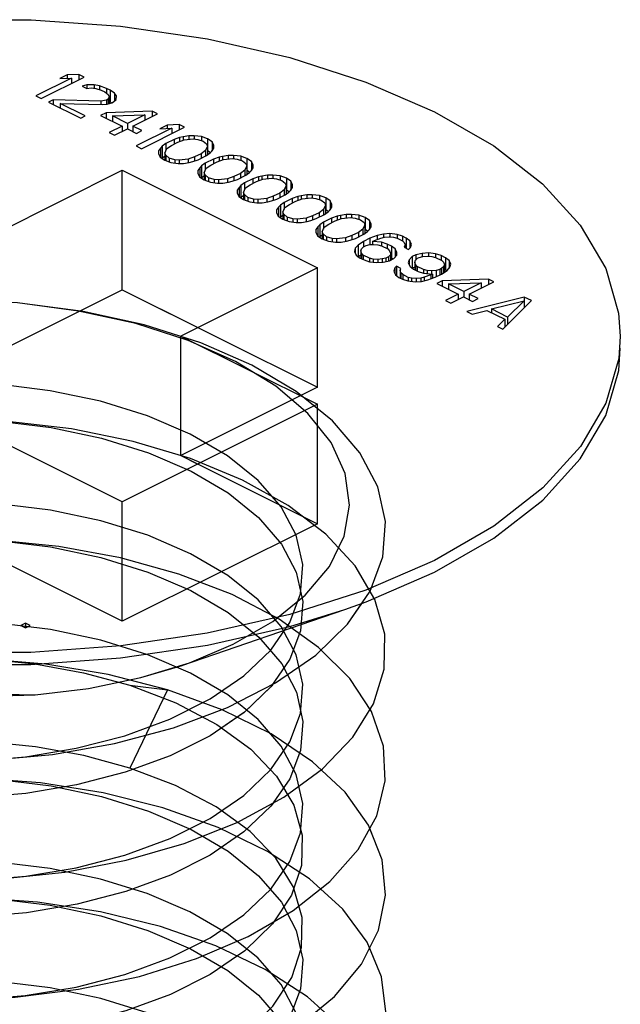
# Paper-space layout '005_EXP_CORICANT_PE_DRAWING_3_1' of a CAD drawing. Header units: millimetres. Extents: x 6 to 413, y 7 to 290.
# Tile 354 of 362: x 256.42 to 256.812, y 265.819 to 266.462. Entities that reach past the tile are written whole.
import ezdxf

# ---------------------------------------------------------------- set-up
doc = ezdxf.new("R2010")
doc.units = ezdxf.units.MM
doc.header["$LTSCALE"] = 23.1
doc.layers.get('0').update_dxf_attribs({"linetype": 'CONTINUOUS'})
doc.layers.add('124100000694A_M3X4P5_C_NI_BL130', color=7, linetype='CONTINUOUS')

# ---------------------------------------------------------------- blocks, each defined once
blk = doc.blocks.new('124100000694A_M3X4P5_C_NI_BL130', base_point=(256.39792, 265.95599))
at = {"layer": '124100000694A_M3X4P5_C_NI_BL130', "color": 7, "linetype": 'Continuous'}
for p, q in [((256.45393, 266.42344), (256.43069, 266.41182)), ((256.43419, 266.41007), (256.4622, 266.42407)), ((256.45102, 266.42549), (256.44626, 266.4231)), ((256.44626, 266.4231), (256.45393, 266.42344)), ((256.4587, 266.42582), (256.45102, 266.42549)), ((256.45102, 266.42549), (256.45102, 266.42331)), ((256.45393, 266.42344), (256.45393, 266.41994)), ((256.4587, 266.42582), (256.4587, 266.42232)), ((256.4622, 266.42407), (256.4587, 266.42582)), ((256.46386, 266.41907), (256.46089, 266.41817)), ((256.46089, 266.41817), (256.46381, 266.41671)), ((256.46381, 266.41671), (256.46676, 266.41702)), ((256.46858, 266.41909), (256.46386, 266.41907)), ((256.46386, 266.41907), (256.46386, 266.41671)), ((256.46676, 266.41702), (256.4697, 266.41674)), ((256.46858, 266.41909), (256.46858, 266.41674)), ((256.4721, 266.41852), (256.46858, 266.41909)), ((256.4697, 266.41674), (256.47322, 266.41558)), ((256.4721, 266.41852), (256.4721, 266.41595)), ((256.47678, 266.41678), (256.4721, 266.41852)), ((256.47678, 266.41678), (256.47678, 266.41349)), ((256.47911, 266.41561), (256.47678, 266.41678)), ((256.43069, 266.41182), (256.43419, 266.41007)), ((256.47322, 266.41558), (256.47555, 266.41442)), ((256.47555, 266.41442), (256.47787, 266.41266)), ((256.47781, 266.40971), (256.47662, 266.40912)), ((256.47843, 266.41119), (256.47781, 266.40971)), ((256.47781, 266.40971), (256.47781, 266.40666)), ((256.47787, 266.41266), (256.47843, 266.41119)), ((256.47843, 266.41119), (256.47843, 266.40685)), ((256.47911, 266.41561), (256.47911, 266.40782)), ((256.48202, 266.41356), (256.47911, 266.41561)), ((256.48131, 266.40796), (256.48311, 266.40944)), ((256.48202, 266.41356), (256.48202, 266.40854)), ((256.48316, 266.4118), (256.48202, 266.41356)), ((256.48311, 266.40944), (256.48316, 266.4118)), ((256.44184, 266.40923), (256.43886, 266.40774)), ((256.43886, 266.40774), (256.45986, 266.39724)), ((256.44184, 266.40923), (256.44184, 266.40625)), ((256.47307, 266.40851), (256.44184, 266.40923)), ((256.44651, 266.40689), (256.44651, 266.40391)), ((256.44651, 266.40689), (256.4742, 266.40615)), ((256.46284, 266.39873), (256.44651, 266.40689)), ((256.47662, 266.40912), (256.47307, 266.40851)), ((256.47307, 266.40851), (256.47307, 266.40615)), ((256.4742, 266.40615), (256.47715, 266.40647)), ((256.47662, 266.40912), (256.47662, 266.40647)), ((256.47715, 266.40647), (256.48012, 266.40737)), ((256.47911, 266.40782), (256.47843, 266.40816)), ((256.47987, 266.40729), (256.47911, 266.40782)), ((256.48012, 266.40737), (256.48131, 266.40796)), ((256.45986, 266.39724), (256.46284, 266.39873)), ((256.47644, 266.40086), (256.47287, 266.39907)), ((256.47287, 266.39907), (256.48687, 266.39207)), ((256.50653, 266.4019), (256.47644, 266.40086)), ((256.47644, 266.40086), (256.47644, 266.39729)), ((256.48053, 266.39882), (256.50177, 266.39952)), ((256.48053, 266.39882), (256.48053, 266.39524)), ((256.49045, 266.39386), (256.48053, 266.39882)), ((256.50177, 266.39952), (256.49045, 266.39386)), ((256.49395, 266.39211), (256.51003, 266.40015)), ((256.50177, 266.39952), (256.50177, 266.39602)), ((256.50653, 266.4019), (256.50653, 266.3984)), ((256.51003, 266.40015), (256.50653, 266.4019)), ((256.48687, 266.39207), (256.47853, 266.3879)), ((256.48203, 266.38615), (256.49037, 266.39032)), ((256.48687, 266.39207), (256.48687, 266.38857)), ((256.49037, 266.39032), (256.4962, 266.38741)), ((256.49045, 266.39386), (256.49045, 266.39032)), ((256.49395, 266.39211), (256.49395, 266.38854)), ((256.49978, 266.38919), (256.49395, 266.39211)), ((256.51927, 266.39077), (256.49603, 266.37915)), ((256.49953, 266.3774), (256.52753, 266.3914)), ((256.51636, 266.39282), (256.5116, 266.39044)), ((256.5116, 266.39044), (256.51927, 266.39077)), ((256.52403, 266.39315), (256.51636, 266.39282)), ((256.51636, 266.39282), (256.51636, 266.39064)), ((256.51927, 266.39077), (256.51927, 266.38727)), ((256.52403, 266.39315), (256.52403, 266.38965)), ((256.52753, 266.3914), (256.52403, 266.39315)), ((256.47853, 266.3879), (256.48203, 266.38615)), ((256.4962, 266.38741), (256.49978, 266.38919)), ((256.52444, 266.38461), (256.52088, 266.38341)), ((256.52681, 266.38521), (256.52444, 266.38461)), ((256.52444, 266.38461), (256.52444, 266.3821)), ((256.53036, 266.38582), (256.52681, 266.38521)), ((256.52681, 266.38521), (256.52681, 266.38295)), ((256.52736, 266.38315), (256.53327, 266.38377)), ((256.5339, 266.38584), (256.53036, 266.38582)), ((256.53036, 266.38582), (256.53036, 266.38346)), ((256.53327, 266.38377), (256.53621, 266.38349)), ((256.5339, 266.38584), (256.5339, 266.38377)), ((256.5386, 266.38527), (256.5339, 266.38584)), ((256.5386, 266.38527), (256.5386, 266.3827)), ((256.5427, 266.38382), (256.5386, 266.38527)), ((256.5427, 266.38382), (256.5427, 266.37603)), ((256.5456, 266.38177), (256.5427, 266.38382)), ((256.49603, 266.37915), (256.49953, 266.3774)), ((256.51192, 266.37776), (256.5107, 266.37599)), ((256.51312, 266.37895), (256.51192, 266.37776)), ((256.51192, 266.37776), (256.51192, 266.37187)), ((256.51552, 266.38073), (256.51312, 266.37895)), ((256.51312, 266.37895), (256.51312, 266.37115)), ((256.5148, 266.37454), (256.51604, 266.37749)), ((256.52088, 266.38341), (256.51552, 266.38073)), ((256.51552, 266.38073), (256.51552, 266.37625)), ((256.51604, 266.37749), (256.51903, 266.37957)), ((256.51903, 266.37957), (256.5232, 266.38165)), ((256.52088, 266.38341), (256.52088, 266.38049)), ((256.5232, 266.38165), (256.52736, 266.38315)), ((256.53621, 266.38349), (256.53972, 266.38233)), ((256.53972, 266.38233), (256.54204, 266.38057)), ((256.5426, 266.3791), (256.54136, 266.37615)), ((256.54204, 266.38057), (256.5426, 266.3791)), ((256.5426, 266.3791), (256.5426, 266.37344)), ((256.54548, 266.37588), (256.5467, 266.37765)), ((256.5456, 266.38177), (256.5456, 266.37606)), ((256.54673, 266.37942), (256.5456, 266.38177)), ((256.5467, 266.37765), (256.54673, 266.37942)), ((256.5107, 266.37599), (256.51066, 266.37422)), ((256.51066, 266.37422), (256.51179, 266.37187)), ((256.5107, 266.37599), (256.5107, 266.37422)), ((256.51179, 266.37187), (256.5147, 266.36982)), ((256.51312, 266.37115), (256.51299, 266.37102)), ((256.5148, 266.3724), (256.51312, 266.37115)), ((256.5148, 266.37454), (256.5148, 266.36982)), ((256.51536, 266.37306), (256.5148, 266.37454)), ((256.51536, 266.37306), (256.51536, 266.36959)), ((256.51768, 266.37131), (256.51536, 266.37306)), ((256.51768, 266.37131), (256.51768, 266.36876)), ((256.52119, 266.37015), (256.51768, 266.37131)), ((256.5342, 266.37198), (256.53004, 266.37049)), ((256.53837, 266.37407), (256.5342, 266.37198)), ((256.5342, 266.37198), (256.5342, 266.36945)), ((256.53652, 266.37023), (256.54188, 266.37291)), ((256.54136, 266.37615), (256.53837, 266.37407)), ((256.53837, 266.37407), (256.53837, 266.37115)), ((256.54136, 266.37615), (256.54136, 266.37265)), ((256.54188, 266.37291), (256.54428, 266.37469)), ((256.54438, 266.37484), (256.5427, 266.37603)), ((256.54428, 266.37469), (256.54548, 266.37588)), ((256.55011, 266.37177), (256.54655, 266.37058)), ((256.55248, 266.37238), (256.55011, 266.37177)), ((256.55011, 266.37177), (256.55011, 266.36927)), ((256.55603, 266.37298), (256.55248, 266.37238)), ((256.55248, 266.37238), (256.55248, 266.37012)), ((256.55303, 266.37032), (256.55893, 266.37094)), ((256.55957, 266.373), (256.55603, 266.37298)), ((256.55603, 266.37298), (256.55603, 266.37063)), ((256.55893, 266.37094), (256.56188, 266.37066)), ((256.55957, 266.373), (256.55957, 266.37094)), ((256.56427, 266.37244), (256.55957, 266.373)), ((256.56427, 266.37244), (256.56427, 266.36987)), ((256.56837, 266.37099), (256.56427, 266.37244)), ((256.56837, 266.37099), (256.56837, 266.36319)), ((256.57127, 266.36894), (256.56837, 266.37099)), ((256.5147, 266.36982), (256.51879, 266.36837)), ((256.51879, 266.36837), (256.5235, 266.3678)), ((256.52119, 266.37015), (256.52119, 266.36808)), ((256.52413, 266.36987), (256.52119, 266.37015)), ((256.5235, 266.3678), (256.52704, 266.36782)), ((256.53004, 266.37049), (256.52413, 266.36987)), ((256.52413, 266.36987), (256.52413, 266.3678)), ((256.52704, 266.36782), (256.53059, 266.36843)), ((256.53004, 266.37049), (256.53004, 266.36843)), ((256.53059, 266.36843), (256.53296, 266.36903)), ((256.53296, 266.36903), (256.53652, 266.37023)), ((256.53759, 266.36493), (256.53637, 266.36315)), ((256.53879, 266.36611), (256.53759, 266.36493)), ((256.53759, 266.36493), (256.53759, 266.35903)), ((256.54119, 266.36789), (256.53879, 266.36611)), ((256.53879, 266.36611), (256.53879, 266.35832)), ((256.54047, 266.3617), (256.54171, 266.36466)), ((256.54655, 266.37058), (256.54119, 266.36789)), ((256.54119, 266.36789), (256.54119, 266.36341)), ((256.54171, 266.36466), (256.5447, 266.36673)), ((256.5447, 266.36673), (256.54887, 266.36882)), ((256.54655, 266.37058), (256.54655, 266.36766)), ((256.54887, 266.36882), (256.55303, 266.37032)), ((256.56188, 266.37066), (256.56539, 266.3695)), ((256.56539, 266.3695), (256.56771, 266.36774)), ((256.56827, 266.36627), (256.56703, 266.36331)), ((256.56771, 266.36774), (256.56827, 266.36627)), ((256.56827, 266.36627), (256.56827, 266.36061)), ((256.57115, 266.36304), (256.57236, 266.36482)), ((256.57127, 266.36894), (256.57127, 266.36322)), ((256.5724, 266.36659), (256.57127, 266.36894)), ((256.57236, 266.36482), (256.5724, 266.36659)), ((256.39792, 266.31875), (256.48702, 266.3633)), ((256.48702, 266.28535), (256.48702, 266.3633)), ((256.48702, 266.3633), (256.61429, 266.29966)), ((256.53637, 266.36315), (256.53633, 266.36138)), ((256.53633, 266.36138), (256.53746, 266.35903)), ((256.53637, 266.36315), (256.53637, 266.36138)), ((256.53746, 266.35903), (256.54037, 266.35698)), ((256.53879, 266.35832), (256.53866, 266.35819)), ((256.54047, 266.35957), (256.53879, 266.35832)), ((256.54047, 266.3617), (256.54047, 266.35698)), ((256.54102, 266.36023), (256.54047, 266.3617)), ((256.54102, 266.36023), (256.54102, 266.35675)), ((256.54335, 266.35847), (256.54102, 266.36023)), ((256.54335, 266.35847), (256.54335, 266.35593)), ((256.54686, 266.35731), (256.54335, 266.35847)), ((256.55987, 266.35915), (256.55571, 266.35766)), ((256.56404, 266.36124), (256.55987, 266.35915)), ((256.55987, 266.35915), (256.55987, 266.35661)), ((256.56219, 266.35739), (256.56755, 266.36008)), ((256.56703, 266.36331), (256.56404, 266.36124)), ((256.56404, 266.36124), (256.56404, 266.35832)), ((256.56703, 266.36331), (256.56703, 266.35981)), ((256.56755, 266.36008), (256.56994, 266.36186)), ((256.57005, 266.36201), (256.56837, 266.36319)), ((256.56994, 266.36186), (256.57115, 266.36304)), ((256.57578, 266.35894), (256.57222, 266.35774)), ((256.57815, 266.35954), (256.57578, 266.35894)), ((256.57578, 266.35894), (256.57578, 266.35643)), ((256.5817, 266.36015), (256.57815, 266.35954)), ((256.57815, 266.35954), (256.57815, 266.35728)), ((256.57869, 266.35748), (256.5846, 266.3581)), ((256.58524, 266.36017), (256.5817, 266.36015)), ((256.5817, 266.36015), (256.5817, 266.3578)), ((256.5846, 266.3581), (256.58754, 266.35782)), ((256.58524, 266.36017), (256.58524, 266.3581)), ((256.58994, 266.3596), (256.58524, 266.36017)), ((256.58994, 266.3596), (256.58994, 266.35703)), ((256.59404, 266.35815), (256.58994, 266.3596)), ((256.59404, 266.35815), (256.59404, 266.35036)), ((256.59694, 266.3561), (256.59404, 266.35815)), ((256.54037, 266.35698), (256.54446, 266.35553)), ((256.54446, 266.35553), (256.54917, 266.35497)), ((256.54686, 266.35731), (256.54686, 266.35525)), ((256.5498, 266.35703), (256.54686, 266.35731)), ((256.54917, 266.35497), (256.5527, 266.35499)), ((256.55571, 266.35766), (256.5498, 266.35703)), ((256.5498, 266.35703), (256.5498, 266.35497)), ((256.5527, 266.35499), (256.55625, 266.35559)), ((256.55571, 266.35766), (256.55571, 266.35559)), ((256.55625, 266.35559), (256.55862, 266.3562)), ((256.55862, 266.3562), (256.56219, 266.35739)), ((256.56325, 266.35209), (256.56204, 266.35032)), ((256.56446, 266.35328), (256.56325, 266.35209)), ((256.56325, 266.35209), (256.56325, 266.3462)), ((256.56685, 266.35506), (256.56446, 266.35328)), ((256.56446, 266.35328), (256.56446, 266.34549)), ((256.56613, 266.34887), (256.56737, 266.35182)), ((256.57222, 266.35774), (256.56685, 266.35506)), ((256.56685, 266.35506), (256.56685, 266.35058)), ((256.56737, 266.35182), (256.57037, 266.3539)), ((256.57037, 266.3539), (256.57454, 266.35599)), ((256.57222, 266.35774), (256.57222, 266.35483)), ((256.57454, 266.35599), (256.57869, 266.35748)), ((256.58754, 266.35782), (256.59106, 266.35666)), ((256.59106, 266.35666), (256.59338, 266.35491)), ((256.59394, 266.35343), (256.5927, 266.35048)), ((256.59338, 266.35491), (256.59394, 266.35343)), ((256.59394, 266.35343), (256.59394, 266.34778)), ((256.59682, 266.35021), (256.59803, 266.35198)), ((256.59694, 266.3561), (256.59694, 266.35039)), ((256.59807, 266.35375), (256.59694, 266.3561)), ((256.59803, 266.35198), (256.59807, 266.35375)), ((256.56204, 266.35032), (256.562, 266.34855)), ((256.562, 266.34855), (256.56313, 266.3462)), ((256.56204, 266.35032), (256.56204, 266.34855)), ((256.56313, 266.3462), (256.56603, 266.34415)), ((256.56446, 266.34549), (256.56433, 266.34536)), ((256.56613, 266.34673), (256.56446, 266.34549)), ((256.56613, 266.34887), (256.56613, 266.34415)), ((256.56669, 266.3474), (256.56613, 266.34887)), ((256.56669, 266.3474), (256.56669, 266.34392)), ((256.56901, 266.34564), (256.56669, 266.3474)), ((256.56901, 266.34564), (256.56901, 266.34309)), ((256.57253, 266.34448), (256.56901, 266.34564)), ((256.58553, 266.34632), (256.58138, 266.34482)), ((256.5897, 266.3484), (256.58553, 266.34632)), ((256.58553, 266.34632), (256.58553, 266.34378)), ((256.58785, 266.34456), (256.59322, 266.34724)), ((256.5927, 266.35048), (256.5897, 266.3484)), ((256.5897, 266.3484), (256.5897, 266.34549)), ((256.5927, 266.35048), (256.5927, 266.34698)), ((256.59322, 266.34724), (256.59561, 266.34902)), ((256.59572, 266.34917), (256.59404, 266.35036)), ((256.59561, 266.34902), (256.59682, 266.35021)), ((256.60145, 266.34611), (256.59788, 266.34491)), ((256.60382, 266.34671), (256.60145, 266.34611)), ((256.60145, 266.34611), (256.60145, 266.3436)), ((256.60737, 266.34732), (256.60382, 266.34671)), ((256.60382, 266.34671), (256.60382, 266.34445)), ((256.60436, 266.34465), (256.61027, 266.34527)), ((256.6109, 266.34733), (256.60737, 266.34732)), ((256.60737, 266.34732), (256.60737, 266.34496)), ((256.61027, 266.34527), (256.61321, 266.34499)), ((256.6109, 266.34733), (256.6109, 266.34527)), ((256.61561, 266.34677), (256.6109, 266.34733)), ((256.61561, 266.34677), (256.61561, 266.3442)), ((256.6197, 266.34532), (256.61561, 266.34677)), ((256.6197, 266.34532), (256.6197, 266.33752)), ((256.62261, 266.34327), (256.6197, 266.34532)), ((256.56603, 266.34415), (256.57013, 266.3427)), ((256.57013, 266.3427), (256.57483, 266.34213)), ((256.57253, 266.34448), (256.57253, 266.34241)), ((256.57547, 266.3442), (256.57253, 266.34448)), ((256.57483, 266.34213), (256.57837, 266.34215)), ((256.58138, 266.34482), (256.57547, 266.3442)), ((256.57547, 266.3442), (256.57547, 266.34213)), ((256.57837, 266.34215), (256.58192, 266.34276)), ((256.58138, 266.34482), (256.58138, 266.34276)), ((256.58192, 266.34276), (256.58429, 266.34336)), ((256.58429, 266.34336), (256.58785, 266.34456)), ((256.58892, 266.33926), (256.58771, 266.33749)), ((256.59013, 266.34045), (256.58892, 266.33926)), ((256.58892, 266.33926), (256.58892, 266.33336)), ((256.59252, 266.34223), (256.59013, 266.34045)), ((256.59013, 266.34045), (256.59013, 266.33265)), ((256.5918, 266.33603), (256.59304, 266.33899)), ((256.59788, 266.34491), (256.59252, 266.34223)), ((256.59252, 266.34223), (256.59252, 266.33775)), ((256.59304, 266.33899), (256.59603, 266.34107)), ((256.59603, 266.34107), (256.6002, 266.34315)), ((256.59788, 266.34491), (256.59788, 266.34199)), ((256.6002, 266.34315), (256.60436, 266.34465)), ((256.61321, 266.34499), (256.61672, 266.34383)), ((256.61672, 266.34383), (256.61905, 266.34207)), ((256.6196, 266.3406), (256.61836, 266.33765)), ((256.61905, 266.34207), (256.6196, 266.3406)), ((256.6196, 266.3406), (256.6196, 266.33494)), ((256.62248, 266.33737), (256.6237, 266.33915)), ((256.62261, 266.34327), (256.62261, 266.33755)), ((256.62374, 266.34092), (256.62261, 266.34327)), ((256.6237, 266.33915), (256.62374, 266.34092)), ((256.58771, 266.33749), (256.58767, 266.33572)), ((256.58767, 266.33572), (256.5888, 266.33336)), ((256.58771, 266.33749), (256.58771, 266.33572)), ((256.5888, 266.33336), (256.5917, 266.33132)), ((256.59013, 266.33265), (256.58999, 266.33252)), ((256.5918, 266.3339), (256.59013, 266.33265)), ((256.5918, 266.33603), (256.5918, 266.33132)), ((256.59236, 266.33456), (256.5918, 266.33603)), ((256.59236, 266.33456), (256.59236, 266.33108)), ((256.59468, 266.33281), (256.59236, 266.33456)), ((256.59468, 266.33281), (256.59468, 266.33026)), ((256.59819, 266.33165), (256.59468, 266.33281)), ((256.6112, 266.33348), (256.60704, 266.33199)), ((256.61537, 266.33557), (256.6112, 266.33348)), ((256.6112, 266.33348), (256.6112, 266.33095)), ((256.61352, 266.33173), (256.61888, 266.33441)), ((256.61836, 266.33765), (256.61537, 266.33557)), ((256.61537, 266.33557), (256.61537, 266.33265)), ((256.61836, 266.33765), (256.61836, 266.33415)), ((256.61888, 266.33441), (256.62128, 266.33619)), ((256.62139, 266.33634), (256.6197, 266.33752)), ((256.62128, 266.33619), (256.62248, 266.33737)), ((256.62711, 266.33327), (256.62355, 266.33207)), ((256.62948, 266.33387), (256.62711, 266.33327)), ((256.62711, 266.33327), (256.62711, 266.33076)), ((256.63303, 266.33448), (256.62948, 266.33387)), ((256.62948, 266.33387), (256.62948, 266.33162)), ((256.63003, 266.33181), (256.63594, 266.33243)), ((256.63657, 266.3345), (256.63303, 266.33448)), ((256.63303, 266.33448), (256.63303, 266.33213)), ((256.63594, 266.33243), (256.63888, 266.33215)), ((256.63657, 266.3345), (256.63657, 266.33243)), ((256.64128, 266.33394), (256.63657, 266.3345)), ((256.64128, 266.33394), (256.64128, 266.33136)), ((256.64537, 266.33248), (256.64128, 266.33394)), ((256.64537, 266.33248), (256.64537, 266.32469)), ((256.64828, 266.33044), (256.64537, 266.33248)), ((256.5917, 266.33132), (256.5958, 266.32986)), ((256.5958, 266.32986), (256.6005, 266.3293)), ((256.59819, 266.33165), (256.59819, 266.32958)), ((256.60114, 266.33137), (256.59819, 266.33165)), ((256.6005, 266.3293), (256.60404, 266.32932)), ((256.60704, 266.33199), (256.60114, 266.33137)), ((256.60114, 266.33137), (256.60114, 266.3293)), ((256.60404, 266.32932), (256.60759, 266.32993)), ((256.60704, 266.33199), (256.60704, 266.32993)), ((256.60759, 266.32993), (256.60996, 266.33053)), ((256.60996, 266.33053), (256.61352, 266.33173)), ((256.61459, 266.32643), (256.61337, 266.32465)), ((256.61579, 266.32761), (256.61459, 266.32643)), ((256.61459, 266.32643), (256.61459, 266.32053)), ((256.61819, 266.32939), (256.61579, 266.32761)), ((256.61579, 266.32761), (256.61579, 266.31982)), ((256.61747, 266.3232), (256.61871, 266.32615)), ((256.62355, 266.33207), (256.61819, 266.32939)), ((256.61819, 266.32939), (256.61819, 266.32491)), ((256.61871, 266.32615), (256.6217, 266.32823)), ((256.6217, 266.32823), (256.62587, 266.33032)), ((256.62355, 266.33207), (256.62355, 266.32916)), ((256.62587, 266.33032), (256.63003, 266.33181)), ((256.63888, 266.33215), (256.64239, 266.33099)), ((256.64239, 266.33099), (256.64471, 266.32924)), ((256.64527, 266.32777), (256.64403, 266.32481)), ((256.64471, 266.32924), (256.64527, 266.32777)), ((256.64527, 266.32777), (256.64527, 266.32211)), ((256.64815, 266.32454), (256.64937, 266.32631)), ((256.64828, 266.33044), (256.64828, 266.32472)), ((256.64941, 266.32808), (256.64828, 266.33044)), ((256.64937, 266.32631), (256.64941, 266.32808)), ((256.61337, 266.32465), (256.61334, 266.32288)), ((256.61334, 266.32288), (256.61447, 266.32053)), ((256.61337, 266.32465), (256.61337, 266.32288)), ((256.61447, 266.32053), (256.61737, 266.31848)), ((256.61579, 266.31982), (256.61566, 266.31969)), ((256.61747, 266.32106), (256.61579, 266.31982)), ((256.61747, 266.3232), (256.61747, 266.31848)), ((256.61803, 266.32173), (256.61747, 266.3232)), ((256.61803, 266.32173), (256.61803, 266.31825)), ((256.62035, 266.31997), (256.61803, 266.32173)), ((256.62035, 266.31997), (256.62035, 266.31743)), ((256.62386, 266.31881), (256.62035, 266.31997)), ((256.63687, 266.32065), (256.63271, 266.31915)), ((256.64104, 266.32273), (256.63687, 266.32065)), ((256.63687, 266.32065), (256.63687, 266.31811)), ((256.63919, 266.31889), (256.64455, 266.32157)), ((256.64403, 266.32481), (256.64104, 266.32273)), ((256.64104, 266.32273), (256.64104, 266.31982)), ((256.64403, 266.32481), (256.64403, 266.32131)), ((256.64455, 266.32157), (256.64695, 266.32335)), ((256.64705, 266.3235), (256.64537, 266.32469)), ((256.64695, 266.32335), (256.64815, 266.32454)), ((256.65338, 266.32074), (256.64862, 266.31894)), ((256.65752, 266.32164), (256.65338, 266.32074)), ((256.65338, 266.32074), (256.65338, 266.31814)), ((256.6557, 266.31898), (256.65807, 266.31958)), ((256.66166, 266.32196), (256.65752, 266.32164)), ((256.65752, 266.32164), (256.65752, 266.31958)), ((256.65807, 266.31958), (256.66102, 266.31989)), ((256.66102, 266.31989), (256.66396, 266.31961)), ((256.66166, 266.32196), (256.66166, 266.31989)), ((256.66636, 266.32139), (256.66166, 266.32196)), ((256.66396, 266.31961), (256.66631, 266.31904)), ((256.66636, 266.32139), (256.66636, 266.31904)), ((256.66987, 266.32023), (256.66636, 266.32139)), ((256.66987, 266.32023), (256.66987, 266.31729)), ((256.67221, 266.31907), (256.66987, 266.32023)), ((256.61737, 266.31848), (256.62147, 266.31703)), ((256.62147, 266.31703), (256.62617, 266.31647)), ((256.62386, 266.31881), (256.62386, 266.31674)), ((256.6268, 266.31853), (256.62386, 266.31881)), ((256.62617, 266.31647), (256.62971, 266.31648)), ((256.63271, 266.31915), (256.6268, 266.31853)), ((256.6268, 266.31853), (256.6268, 266.31647)), ((256.62971, 266.31648), (256.63326, 266.31709)), ((256.63271, 266.31915), (256.63271, 266.31709)), ((256.63326, 266.31709), (256.63563, 266.31769)), ((256.63563, 266.31769), (256.63919, 266.31889)), ((256.64087, 266.31448), (256.63905, 266.31241)), ((256.64445, 266.31686), (256.64087, 266.31448)), ((256.64087, 266.31448), (256.64087, 266.30699)), ((256.64317, 266.31213), (256.64438, 266.31332)), ((256.64438, 266.31332), (256.64617, 266.31421)), ((256.64862, 266.31894), (256.64445, 266.31686)), ((256.64445, 266.31686), (256.64445, 266.31332)), ((256.64617, 266.31421), (256.64854, 266.31482)), ((256.64854, 266.31482), (256.6509, 266.31483)), ((256.64862, 266.31894), (256.64862, 266.31482)), ((256.65035, 266.31689), (256.65154, 266.31748)), ((256.65035, 266.31689), (256.65035, 266.31483)), ((256.65623, 266.31633), (256.65035, 266.31689)), ((256.6509, 266.31483), (256.65384, 266.31455)), ((256.65154, 266.31748), (256.6557, 266.31898)), ((256.65384, 266.31455), (256.65618, 266.31397)), ((256.65618, 266.31397), (256.66027, 266.31193)), ((256.65623, 266.31633), (256.65623, 266.31397)), ((256.65974, 266.31517), (256.65623, 266.31633)), ((256.65974, 266.31517), (256.65974, 266.31219)), ((256.66266, 266.31371), (256.65974, 266.31517)), ((256.66266, 266.31371), (256.66266, 266.30592)), ((256.66498, 266.31195), (256.66266, 266.31371)), ((256.66631, 266.31904), (256.66981, 266.31729)), ((256.66981, 266.31729), (256.67097, 266.31611)), ((256.67152, 266.31464), (256.6709, 266.31316)), ((256.6709, 266.31316), (256.67382, 266.31171)), ((256.67097, 266.31611), (256.67152, 266.31464)), ((256.67152, 266.31464), (256.67152, 266.31285)), ((256.67221, 266.31907), (256.67221, 266.31251)), ((256.67453, 266.31731), (256.67221, 266.31907)), ((256.67453, 266.31731), (256.67453, 266.3124)), ((256.67566, 266.31496), (256.67453, 266.31731)), ((256.67502, 266.31289), (256.67566, 266.31496)), ((256.63905, 266.31241), (256.63842, 266.31034)), ((256.63842, 266.31034), (256.63955, 266.30799)), ((256.63905, 266.31241), (256.63905, 266.30902)), ((256.63955, 266.30799), (256.64187, 266.30623)), ((256.64255, 266.3078), (256.64108, 266.30683)), ((256.64255, 266.31066), (256.64317, 266.31213)), ((256.64255, 266.31066), (256.64255, 266.30589)), ((256.64311, 266.30919), (256.64255, 266.31066)), ((256.64311, 266.30919), (256.64311, 266.30561)), ((256.64427, 266.30801), (256.64311, 266.30919)), ((256.64427, 266.30801), (256.64427, 266.30503)), ((256.64835, 266.30597), (256.64427, 266.30801)), ((256.66075, 266.30692), (256.65896, 266.30603)), ((256.66027, 266.31193), (256.66142, 266.31076)), ((256.66195, 266.30811), (256.66075, 266.30692)), ((256.66075, 266.30692), (256.66075, 266.30427)), ((256.66142, 266.31076), (256.66198, 266.30929)), ((256.66198, 266.30929), (256.66195, 266.30811)), ((256.66195, 266.30811), (256.66195, 266.30461)), ((256.66426, 266.30576), (256.66607, 266.30783)), ((256.66498, 266.31195), (256.66498, 266.30658)), ((256.66611, 266.3096), (256.66498, 266.31195)), ((256.66607, 266.30783), (256.66611, 266.3096)), ((256.67382, 266.31171), (256.67502, 266.31289)), ((256.67608, 266.307), (256.67427, 266.30493)), ((256.67846, 266.30819), (256.67608, 266.307)), ((256.67608, 266.307), (256.67608, 266.29951)), ((256.68261, 266.3091), (256.67846, 266.30819)), ((256.67846, 266.30819), (256.67846, 266.30466)), ((256.68078, 266.30644), (256.68315, 266.30704)), ((256.68674, 266.30942), (256.68261, 266.3091)), ((256.68261, 266.3091), (256.68261, 266.30704)), ((256.68315, 266.30704), (256.68611, 266.30735)), ((256.68611, 266.30735), (256.68905, 266.30707)), ((256.68674, 266.30942), (256.68674, 266.30735)), ((256.69144, 266.30885), (256.68674, 266.30942)), ((256.68905, 266.30707), (256.6914, 266.30649)), ((256.69144, 266.30885), (256.69144, 266.30649)), ((256.69496, 266.30769), (256.69144, 266.30885)), ((256.69496, 266.30769), (256.69496, 266.30471)), ((256.69787, 266.30623), (256.69496, 266.30769)), ((256.64187, 266.30623), (256.64479, 266.30477)), ((256.64479, 266.30477), (256.6483, 266.30361)), ((256.6483, 266.30361), (256.65301, 266.30305)), ((256.64835, 266.30597), (256.64835, 266.30361)), ((256.6507, 266.30539), (256.64835, 266.30597)), ((256.6507, 266.30539), (256.6507, 266.30333)), ((256.65364, 266.30512), (256.6507, 266.30539)), ((256.65301, 266.30305), (256.65714, 266.30337)), ((256.65659, 266.30543), (256.65364, 266.30512)), ((256.65364, 266.30512), (256.65364, 266.30305)), ((256.65896, 266.30603), (256.65659, 266.30543)), ((256.65659, 266.30543), (256.65659, 266.30337)), ((256.65714, 266.30337), (256.66128, 266.30427)), ((256.65896, 266.30603), (256.65896, 266.30376)), ((256.66128, 266.30427), (256.66426, 266.30576)), ((256.66266, 266.30592), (256.66198, 266.30626)), ((256.66342, 266.30534), (256.66266, 266.30592)), ((256.66593, 266.30076), (256.66472, 266.29957)), ((256.66593, 266.30076), (256.66593, 266.29462)), ((256.66884, 266.2993), (256.66593, 266.30076)), ((256.67427, 266.30493), (256.67363, 266.30286)), ((256.67363, 266.30286), (256.67476, 266.30051)), ((256.67427, 266.30493), (256.67427, 266.30154)), ((256.67476, 266.30051), (256.67708, 266.29875)), ((256.67777, 266.30318), (256.67839, 266.30466)), ((256.67777, 266.30318), (256.67777, 266.29841)), ((256.67833, 266.30171), (256.67777, 266.30318)), ((256.67833, 266.30171), (256.67833, 266.29813)), ((256.67948, 266.30054), (256.67833, 266.30171)), ((256.67839, 266.30466), (256.67959, 266.30584)), ((256.67948, 266.30054), (256.67948, 266.29756)), ((256.68356, 266.29849), (256.67948, 266.30054)), ((256.67959, 266.30584), (256.68078, 266.30644)), ((256.6914, 266.30649), (256.69548, 266.30445)), ((256.69657, 266.30033), (256.69537, 266.29914)), ((256.69548, 266.30445), (256.69663, 266.30328)), ((256.69719, 266.30181), (256.69657, 266.30033)), ((256.69657, 266.30033), (256.69657, 266.29645)), ((256.69663, 266.30328), (256.69719, 266.30181)), ((256.69719, 266.30181), (256.69719, 266.29687)), ((256.69787, 266.30623), (256.69787, 266.29844)), ((256.7002, 266.30448), (256.69787, 266.30623)), ((256.7002, 266.30448), (256.7002, 266.29949)), ((256.70132, 266.30212), (256.7002, 266.30448)), ((256.70069, 266.30006), (256.70132, 266.30212)), ((256.61429, 266.29966), (256.5252, 266.25511)), ((256.66472, 266.29957), (256.66409, 266.29751)), ((256.66409, 266.29751), (256.66522, 266.29515)), ((256.66472, 266.29957), (256.66472, 266.29619)), ((256.66522, 266.29515), (256.66754, 266.2934)), ((256.66822, 266.29782), (256.66884, 266.2993)), ((256.66822, 266.29782), (256.66822, 266.29306)), ((256.66878, 266.29635), (256.66822, 266.29782)), ((256.66878, 266.29635), (256.66878, 266.29278)), ((256.66994, 266.29518), (256.66878, 266.29635)), ((256.66994, 266.29518), (256.66994, 266.29223)), ((256.67344, 266.29343), (256.66994, 266.29518)), ((256.67777, 266.30005), (256.67632, 266.29933)), ((256.67708, 266.29875), (256.68, 266.2973)), ((256.68, 266.2973), (256.68351, 266.29614)), ((256.68351, 266.29614), (256.6894, 266.29558)), ((256.68356, 266.29849), (256.68356, 266.29614)), ((256.68591, 266.29792), (256.68356, 266.29849)), ((256.68821, 266.29498), (256.68405, 266.29349)), ((256.68591, 266.29792), (256.68591, 266.29591)), ((256.68885, 266.29764), (256.68591, 266.29792)), ((256.6894, 266.29558), (256.68821, 266.29498)), ((256.68821, 266.29498), (256.68821, 266.29242)), ((256.6918, 266.29795), (256.68885, 266.29764)), ((256.68885, 266.29764), (256.68885, 266.29558)), ((256.6894, 266.29558), (256.6894, 266.29287)), ((256.69112, 266.29352), (256.69529, 266.29561)), ((256.69418, 266.29855), (256.6918, 266.29795)), ((256.6918, 266.29795), (256.6918, 266.29386)), ((256.69537, 266.29914), (256.69418, 266.29855)), ((256.69418, 266.29855), (256.69418, 266.29505)), ((256.69529, 266.29561), (256.69888, 266.29798)), ((256.69537, 266.29914), (256.69537, 266.29561)), ((256.69787, 266.29844), (256.69719, 266.29878)), ((256.69873, 266.29779), (256.69787, 266.29844)), ((256.69888, 266.29798), (256.70069, 266.30006)), ((256.66754, 266.2934), (256.66987, 266.29223)), ((256.66987, 266.29223), (256.67339, 266.29107)), ((256.67339, 266.29107), (256.67809, 266.29051)), ((256.67344, 266.29343), (256.67344, 266.29107)), ((256.67578, 266.29285), (256.67344, 266.29343)), ((256.67578, 266.29285), (256.67578, 266.29078)), ((256.67872, 266.29257), (256.67578, 266.29285)), ((256.67809, 266.29051), (256.68222, 266.29082)), ((256.68168, 266.29288), (256.67872, 266.29257)), ((256.67872, 266.29257), (256.67872, 266.29051)), ((256.68405, 266.29349), (256.68168, 266.29288)), ((256.68168, 266.29288), (256.68168, 266.29082)), ((256.68222, 266.29082), (256.68637, 266.29173)), ((256.68405, 266.29349), (256.68405, 266.29122)), ((256.68637, 266.29173), (256.69112, 266.29352)), ((256.69579, 266.29119), (256.69221, 266.2894)), ((256.69221, 266.2894), (256.70622, 266.2824)), ((256.72588, 266.29223), (256.69579, 266.29119)), ((256.69579, 266.29119), (256.69579, 266.28761)), ((256.69987, 266.28915), (256.72111, 266.28985)), ((256.69987, 266.28915), (256.69987, 266.28557)), ((256.70979, 266.28419), (256.69987, 266.28915)), ((256.72111, 266.28985), (256.70979, 266.28419)), ((256.71329, 266.28244), (256.72938, 266.29048)), ((256.72111, 266.28985), (256.72111, 266.28635)), ((256.72588, 266.29223), (256.72588, 266.28873)), ((256.72938, 266.29048), (256.72588, 266.29223)), ((256.39792, 266.24081), (256.48702, 266.28535)), ((256.48702, 266.28535), (256.53635, 266.26068)), ((256.70622, 266.2824), (256.69787, 266.27823)), ((256.70622, 266.2824), (256.70622, 266.2789)), ((256.70979, 266.28419), (256.70979, 266.28065)), ((256.71329, 266.28244), (256.71329, 266.27886)), ((256.71912, 266.27952), (256.71329, 266.28244)), ((256.69787, 266.27823), (256.70137, 266.27648)), ((256.70137, 266.27648), (256.70972, 266.28065)), ((256.70972, 266.28065), (256.71555, 266.27773)), ((256.74921, 266.28056), (256.71188, 266.27123)), ((256.71555, 266.27773), (256.71912, 266.27952)), ((256.72782, 266.27279), (256.74916, 266.27821)), ((256.73521, 266.25956), (256.75388, 266.27823)), ((256.74916, 266.27821), (256.73833, 266.26754)), ((256.74916, 266.27821), (256.74916, 266.27351)), ((256.74921, 266.28056), (256.74921, 266.27821)), ((256.75388, 266.27823), (256.74921, 266.28056)), ((256.71188, 266.27123), (256.71538, 266.26948)), ((256.71538, 266.26948), (256.72486, 266.27189)), ((256.72486, 266.27189), (256.73653, 266.26605)), ((256.72782, 266.27279), (256.72782, 266.27041)), ((256.73833, 266.26754), (256.72782, 266.27279)), ((256.73653, 266.26605), (256.73171, 266.26131)), ((256.73653, 266.26605), (256.73653, 266.26088)), ((256.73833, 266.26754), (256.73833, 266.26268)), ((256.73171, 266.26131), (256.73521, 266.25956)), ((256.5252, 266.17717), (256.5252, 266.25511)), ((256.5252, 266.25511), (256.61429, 266.21056)), ((256.61429, 266.21056), (256.48702, 266.14692)), ((256.48702, 266.14692), (256.39792, 266.19147)), ((256.5252, 266.17717), (256.53635, 266.17159)), ((256.64602, 266.0816), (256.69066, 266.10094)), ((256.52596, 266.0402), (256.63216, 266.07663)), ((256.63216, 266.07663), (256.64602, 266.0816)), ((256.42391, 266.06774), (256.42093, 266.06625)), ((256.42093, 266.06625), (256.42384, 266.06479)), ((256.42384, 266.06479), (256.42682, 266.06628)), ((256.42391, 266.06774), (256.42391, 266.06479)), ((256.42682, 266.06628), (256.42391, 266.06774)), ((256.56683, 266.00975), (256.54429, 265.9943)), ((256.56639, 265.93146), (256.54429, 265.91636)), ((256.56698, 265.85399), (256.54429, 265.83842))]:
    blk.add_line(p, q, dxfattribs=at)
for points in [[(256.10518, 266.40148), (256.14986, 266.42084), (256.19961, 266.43682), (256.25335, 266.44908), (256.30988, 266.45737), (256.36839, 266.46158), (256.4275, 266.46158), (256.48595, 266.45737), (256.54257, 266.44906), (256.59629, 266.4368), (256.64601, 266.42083), (256.69065, 266.40149), (256.72931, 266.37918), (256.76123, 266.35435), (256.78576, 266.32752), (256.8024, 266.29924), (256.81084, 266.27005), (256.81192, 266.25511)], [(256.81192, 266.25511), (256.81089, 266.24054), (256.80255, 266.21131), (256.78599, 266.18301), (256.76146, 266.15607), (256.72945, 266.13113), (256.69066, 266.10874)], [(256.69066, 266.10094), (256.72934, 266.12326), (256.76128, 266.14811), (256.78582, 266.17498), (256.80246, 266.20331), (256.81086, 266.23255), (256.81192, 266.24731)], [(256.69066, 266.10874), (256.64598, 266.08938), (256.59623, 266.0734)], [(256.63739, 265.99325), (256.65091, 266.01508), (256.65791, 266.03765), (256.65824, 266.06052), (256.65186, 266.08328), (256.65146, 266.08396)], [(256.16368, 266.07663), (256.19951, 266.06563), (256.25324, 266.05337), (256.30992, 266.04504), (256.36839, 266.04084), (256.42745, 266.04084), (256.48592, 266.04504), (256.5426, 266.05337), (256.59633, 266.06563), (256.63216, 266.07663)], [(256.61321, 266.04695), (256.63394, 266.06699), (256.64327, 266.08062)], [(256.59623, 266.0734), (256.54249, 266.06114), (256.48596, 266.05284), (256.42745, 266.04864), (256.36834, 266.04864), (256.30988, 266.05284), (256.25327, 266.06115), (256.19955, 266.07342)], [(256.52033, 265.99949), (256.55569, 266.01278), (256.58695, 266.02875), (256.61321, 266.04695)], [(256.27277, 266.03921), (256.28753, 266.03456), (256.3208, 266.02674), (256.3564, 266.02177), (256.39323, 266.01983), (256.43015, 266.02098)], [(256.43015, 266.02098), (256.46499, 266.02515), (256.49913, 266.03222), (256.52598, 266.0402)], [(256.58519, 266.02785), (256.58456, 266.02692), (256.56683, 266.00975)], [(256.64092, 265.92003), (256.65302, 265.94208), (256.65856, 265.96481), (256.65742, 265.98755), (256.64968, 266.01002), (256.6487, 266.01151)], [(256.39797, 265.97819), (256.44155, 265.98211), (256.48188, 265.98919), (256.52033, 265.99949)], [(256.54429, 265.9943), (256.51833, 265.98126), (256.48892, 265.97043), (256.45705, 265.96215)], [(256.5923, 265.95408), (256.61767, 265.97276), (256.63739, 265.99325)], [(256.45705, 265.96215), (256.424, 265.95664), (256.38978, 265.95384), (256.35548, 265.95388), (256.32259, 265.95672)], [(256.52748, 265.9239), (256.56204, 265.93771), (256.5923, 265.95408)], [(256.58538, 265.95033), (256.58393, 265.94824), (256.56639, 265.93146)], [(256.64303, 265.84516), (256.65423, 265.86738), (256.6588, 265.89021), (256.65663, 265.91324), (256.6485, 265.93383)], [(256.398, 265.90025), (256.40808, 265.90083), (256.44946, 265.90528), (256.4896, 265.91302), (256.52748, 265.9239)], [(256.54429, 265.91636), (256.51839, 265.90334), (256.48922, 265.89258), (256.45749, 265.8843)], [(256.59842, 265.88012), (256.62251, 265.89918), (256.64092, 265.92003)], [(256.45749, 265.8843), (256.42452, 265.87876), (256.39038, 265.87592), (256.35603, 265.87592), (256.32297, 265.87873)], [(256.53548, 265.84879), (256.56916, 265.8632), (256.59842, 265.88012)], [(256.58584, 265.87285), (256.58495, 265.8715), (256.56698, 265.85399)], [(256.64416, 265.76894), (256.65483, 265.79121), (256.65888, 265.814), (256.65619, 265.83701), (256.64837, 265.85575)], [(256.39798, 265.82231), (256.41711, 265.82357), (256.45849, 265.82877), (256.49828, 265.83724), (256.53548, 265.84879)], [(256.60205, 265.80468), (256.62546, 265.82407), (256.64303, 265.84516)], [(256.54429, 265.83842), (256.51839, 265.8254), (256.48928, 265.81466), (256.45762, 265.80639), (256.42463, 265.80083), (256.39085, 265.798), (256.35697, 265.79794), (256.32421, 265.80063)]]:
    blk.add_lwpolyline(points, dxfattribs=at)

psp = doc.layouts.new('005_EXP_CORICANT_PE_DRAWING_3_1')

# ---------------------------------------------------------------- linework, layer by layer
at = {"color": 2, "linetype": 'Continuous'}
for p, q in [((256.39792, 266.31875), (256.48702, 266.3633)), ((256.48702, 266.3633), (256.61429, 266.29966)), ((256.61429, 266.29966), (256.5252, 266.25511)), ((256.5252, 266.25511), (256.61429, 266.21056)), ((256.61429, 266.21056), (256.48702, 266.14692)), ((256.48702, 266.14692), (256.39792, 266.19147))]:
    psp.add_line(p, q, dxfattribs=at)
at = {"color": 6, "linetype": 'Continuous'}
for p, q in [((256.48702, 266.28535), (256.48702, 266.3633)), ((256.61429, 266.22171), (256.61429, 266.29966)), ((256.39792, 266.24081), (256.48702, 266.28535)), ((256.48702, 266.28535), (256.61429, 266.22171)), ((256.5252, 266.17717), (256.5252, 266.25511)), ((256.61429, 266.22171), (256.5252, 266.17717)), ((256.61429, 266.13262), (256.61429, 266.21056)), ((256.5252, 266.17717), (256.61429, 266.13262)), ((256.48702, 266.06898), (256.48702, 266.14692)), ((256.61429, 266.13262), (256.48702, 266.06898)), ((256.48702, 266.06898), (256.39792, 266.11353)), ((256.4919, 266.0272), (256.51641, 266.02426)), ((256.51641, 266.02426), (256.4919, 265.97321))]:
    psp.add_line(p, q, dxfattribs=at)
at = {"color": 2, "linetype": 'Continuous'}
for points in [[(256.5594, 266.05401), (256.58515, 266.06889), (256.60643, 266.08604), (256.62217, 266.10481), (256.63181, 266.12443), (256.63534, 266.14482), (256.63249, 266.16546), (256.62327, 266.18566), (256.60817, 266.20464), (256.58729, 266.22237), (256.56089, 266.23846), (256.52997, 266.25221), (256.49575, 266.26322), (256.45848, 266.27145), (256.41866, 266.27672), (256.37828, 266.27873), (256.33806, 266.27754), (256.29837, 266.2731), (256.26052, 266.26549)], [(256.54429, 266.01825), (256.56631, 266.03328), (256.58394, 266.05013), (256.59639, 266.0682), (256.60333, 266.08684), (256.60473, 266.10605), (256.60044, 266.12517), (256.59064, 266.14358), (256.57565, 266.16091), (256.55572, 266.17689), (256.5313, 266.19113), (256.50336, 266.20309), (256.47271, 266.21258), (256.43995, 266.21947), (256.40585, 266.22361), (256.37175, 266.2249), (256.33888, 266.22345), (256.30716, 266.21931), (256.27769, 266.2126), (256.25155, 266.20359)], [(256.25155, 266.17964), (256.27753, 266.18861), (256.30689, 266.19532), (256.33874, 266.19949), (256.37205, 266.20096), (256.4064, 266.19962), (256.44053, 266.19542), (256.47343, 266.18845), (256.50419, 266.17884), (256.53199, 266.16683), (256.55609, 266.15269), (256.57588, 266.13675), (256.59082, 266.11938), (256.60054, 266.10098), (256.60474, 266.08198), (256.60332, 266.06284), (256.59636, 266.0442), (256.58396, 266.02622), (256.56643, 266.00944), (256.54429, 265.9943)], [(256.54429, 265.9403), (256.56629, 265.95532), (256.58392, 265.97217), (256.59637, 265.99023), (256.60333, 266.00887), (256.60474, 266.02803), (256.6005, 266.04707), (256.59071, 266.06553), (256.57575, 266.08288), (256.55586, 266.09885), (256.53148, 266.11309), (256.50357, 266.12507), (256.47302, 266.13456), (256.44023, 266.14148), (256.40603, 266.14565), (256.37189, 266.14696), (256.33896, 266.14551), (256.30717, 266.14137), (256.27768, 266.13466), (256.25155, 266.12564)], [(256.25155, 266.12564), (256.22954, 266.1147), (256.21192, 266.10198), (256.19945, 266.08804), (256.19251, 266.07347), (256.1911, 266.0584), (256.19537, 266.04344), (256.20515, 266.02911), (256.22014, 266.01586), (256.24003, 266.00399), (256.26443, 265.99389), (256.29234, 265.98602), (256.32295, 265.98062), (256.3557, 265.97782), (256.38986, 265.97778), (256.42397, 265.98058), (256.45688, 265.98606), (256.48864, 265.99429), (256.51814, 266.00512), (256.54429, 266.01825)], [(256.25155, 266.1017), (256.27748, 266.11065), (256.30678, 266.11735), (256.33857, 266.12153), (256.37158, 266.12301), (256.40577, 266.12173), (256.4401, 266.11755), (256.47308, 266.1106), (256.50367, 266.10109), (256.53169, 266.08904), (256.55616, 266.0747), (256.57606, 266.05862), (256.591, 266.04118), (256.60069, 266.02261), (256.60478, 266.00361), (256.60325, 265.9846), (256.5963, 265.96614), (256.58393, 265.94824), (256.56639, 265.93146), (256.54429, 265.91636)], [(256.54429, 265.9943), (256.51833, 265.98126), (256.48892, 265.97043), (256.45705, 265.96215), (256.424, 265.95663), (256.38978, 265.95384), (256.35548, 265.95388), (256.32259, 265.95672), (256.29202, 265.96215), (256.26404, 265.97008), (256.23961, 265.98026), (256.21974, 265.9922), (256.20482, 266.00554), (256.19516, 266.01995), (256.19106, 266.03485), (256.19259, 266.04979), (256.19953, 266.06421), (256.2119, 266.07802), (256.22943, 266.0907), (256.25155, 266.1017)], [(256.54429, 265.86236), (256.56627, 265.87736), (256.58388, 265.89419), (256.59636, 265.91225), (256.60331, 265.93089), (256.60475, 265.95001), (256.60053, 265.96904), (256.59073, 265.98756), (256.57576, 266.00492), (256.55589, 266.02089), (256.53151, 266.03513), (256.5036, 266.04712), (256.47311, 266.05659), (256.44018, 266.06354), (256.40589, 266.06772), (256.37173, 266.06902), (256.33876, 266.06755), (256.30696, 266.06339), (256.2776, 266.05669), (256.25155, 266.0477)], [(256.43015, 266.02098), (256.46499, 266.02515), (256.49913, 266.03222), (256.53088, 266.04193), (256.5594, 266.05401)], [(256.25155, 266.0477), (256.22956, 266.03677), (256.21194, 266.02406), (256.19947, 266.01013), (256.19252, 265.99556), (256.19109, 265.98052), (256.19532, 265.9656), (256.2051, 265.95123), (256.22007, 265.93797), (256.23994, 265.9261), (256.26432, 265.91599), (256.29222, 265.90811), (256.32275, 265.9027), (256.3556, 265.89988), (256.38985, 265.89984), (256.424, 265.90264), (256.45695, 265.90813), (256.48876, 265.91638), (256.51819, 265.9272), (256.54429, 265.9403)], [(256.25155, 266.02376), (256.27636, 266.03239), (256.30402, 266.03891), (256.33398, 266.04316), (256.36522, 266.045), (256.39744, 266.04436), (256.42998, 266.04115), (256.4618, 266.03539), (256.4919, 266.0272)], [(256.31236, 266.03616), (256.33926, 266.02928), (256.36821, 266.02438), (256.39872, 266.02157), (256.43015, 266.02098)], [(256.4919, 266.0272), (256.52197, 266.01571), (256.54867, 266.00164), (256.57078, 265.98551), (256.58758, 265.96792), (256.59897, 265.94897), (256.60442, 265.92933), (256.60386, 265.90961), (256.59736, 265.89027), (256.58496, 265.8715), (256.56698, 265.85399), (256.54429, 265.83842)], [(256.54429, 265.91636), (256.51839, 265.90334), (256.48922, 265.89258), (256.45749, 265.8843), (256.42452, 265.87876), (256.39038, 265.87592), (256.35604, 265.87592), (256.32297, 265.87873), (256.29235, 265.88413), (256.2643, 265.89205), (256.2398, 265.90223), (256.21985, 265.91418), (256.20489, 265.92752), (256.19516, 265.94198), (256.19107, 265.95692), (256.19258, 265.97184), (256.19955, 265.98628), (256.21192, 266.00011), (256.22947, 266.01277), (256.25155, 266.02376)], [(256.4919, 265.97321), (256.46189, 265.98137), (256.4303, 265.98711), (256.39792, 265.99033), (256.36554, 265.99101), (256.33395, 265.98916), (256.30394, 265.9849), (256.27625, 265.97836), (256.25155, 265.96976)], [(256.54429, 265.78442), (256.56713, 265.80012), (256.58515, 265.81774), (256.59752, 265.83659), (256.60393, 265.856), (256.60437, 265.87575), (256.59879, 265.89538), (256.58729, 265.91429), (256.57045, 265.9318), (256.54836, 265.94783), (256.52177, 265.96181), (256.4919, 265.97321)], [(256.25155, 265.96976), (256.22953, 265.95881), (256.21201, 265.94619), (256.19956, 265.93231), (256.19254, 265.9177), (256.1911, 265.90258), (256.19535, 265.88758), (256.20519, 265.87319), (256.22028, 265.85987), (256.24021, 265.84802), (256.26439, 265.83802), (256.29219, 265.83018), (256.32283, 265.82475), (256.35553, 265.82194), (256.38944, 265.82188), (256.4236, 265.82465), (256.45682, 265.83016), (256.48868, 265.83841), (256.51813, 265.84923), (256.54429, 265.86236)], [(256.25155, 265.94581), (256.27754, 265.95478), (256.30689, 265.96149), (256.33874, 265.96566), (256.37205, 265.96713), (256.4064, 265.96579), (256.44053, 265.9616), (256.47343, 265.95462), (256.50419, 265.94502), (256.53199, 265.933), (256.5561, 265.91886), (256.57588, 265.90292), (256.59082, 265.88555), (256.60053, 265.86715), (256.60474, 265.84815), (256.60332, 265.82902), (256.59636, 265.81037), (256.58396, 265.79239), (256.56643, 265.77561), (256.54429, 265.76047)], [(256.54429, 265.70648), (256.56625, 265.72147), (256.58386, 265.73828), (256.59634, 265.75633), (256.60331, 265.77499), (256.60475, 265.79408), (256.60049, 265.81327), (256.59059, 265.83188), (256.57554, 265.84925), (256.55554, 265.86524), (256.53113, 265.87944), (256.50333, 265.89134), (256.47288, 265.90077), (256.43992, 265.9077), (256.40565, 265.91186), (256.37149, 265.91313), (256.33841, 265.91164), (256.30668, 265.90745), (256.27749, 265.90078), (256.25155, 265.89182)], [(256.54429, 265.83842), (256.51838, 265.8254), (256.48928, 265.81465), (256.45762, 265.80639), (256.42463, 265.80083), (256.39085, 265.798), (256.35697, 265.79793), (256.32421, 265.80063), (256.29368, 265.80589), (256.26587, 265.81357), (256.24149, 265.82345), (256.22138, 265.83514), (256.20607, 265.84828), (256.19586, 265.86261), (256.1912, 265.87758), (256.19222, 265.89255)], [(256.25155, 265.86787), (256.27757, 265.87685), (256.30681, 265.88354), (256.3384, 265.88769), (256.37149, 265.88919), (256.40569, 265.88791), (256.44005, 265.88374), (256.47312, 265.87676), (256.50373, 265.86725), (256.53157, 265.85527), (256.55597, 265.84101), (256.57594, 265.82492), (256.59086, 265.80755), (256.60061, 265.78899), (256.60477, 265.76984), (256.60327, 265.75085), (256.5963, 265.73232), (256.58388, 265.71435), (256.56631, 265.69756), (256.54429, 265.68253)], [(256.54429, 265.62854), (256.56629, 265.64355), (256.58388, 265.66036), (256.59633, 265.67838), (256.6033, 265.697), (256.60476, 265.7161), (256.60048, 265.73535), (256.59058, 265.75396), (256.57551, 265.77133), (256.55546, 265.78736), (256.53107, 265.80153), (256.50334, 265.81339), (256.47291, 265.82282), (256.44005, 265.82974), (256.40586, 265.83389), (256.37171, 265.83519), (256.33856, 265.83371), (256.30685, 265.82954), (256.27753, 265.82284), (256.25155, 265.81388)]]:
    psp.add_lwpolyline(points, dxfattribs=at)
at = {"color": 6, "linetype": 'Continuous'}
for points in [[(256.40003, 265.97829), (256.44155, 265.98211), (256.48188, 265.98919), (256.52033, 265.99949), (256.55569, 266.01278), (256.58695, 266.02875), (256.61321, 266.04695), (256.63394, 266.06699), (256.64871, 266.08856), (256.65705, 266.11107), (256.6587, 266.134), (256.65364, 266.15678), (256.64201, 266.17887), (256.62413, 266.19975), (256.60043, 266.21896), (256.57158, 266.23605), (256.53827, 266.25064), (256.50119, 266.26246), (256.4615, 266.27117), (256.42021, 266.27662), (256.41866, 266.27672)], [(256.40808, 265.90083), (256.44946, 265.90528), (256.4896, 265.91302), (256.52748, 265.9239), (256.56204, 265.93771), (256.5923, 265.95408), (256.61767, 265.97276), (256.63739, 265.99325), (256.65091, 266.01508), (256.65791, 266.03765), (256.65824, 266.06052), (256.65186, 266.08328), (256.63891, 266.10523), (256.61983, 266.12581), (256.59514, 266.14456), (256.56544, 266.16115), (256.53154, 266.17515), (256.49401, 266.18638), (256.45382, 266.19451), (256.41223, 266.19934)], [(256.41711, 265.82357), (256.45849, 265.82877), (256.49828, 265.83724), (256.53548, 265.84879), (256.56916, 265.8632), (256.59842, 265.88012), (256.62251, 265.89918), (256.64092, 265.92003), (256.65302, 265.94208), (256.65856, 265.96481), (256.65742, 265.98755), (256.64968, 266.01002), (256.63543, 266.03169), (256.61512, 266.05195), (256.58932, 266.07028), (256.5587, 266.08634), (256.52396, 266.0998), (256.48595, 266.11036), (256.44566, 266.11779), (256.40428, 266.12193)], [(256.51641, 266.02426), (256.47784, 266.0342), (256.43708, 266.04099), (256.39531, 266.04445)], [(256.60205, 265.80468), (256.62547, 265.82407), (256.64303, 265.84517), (256.65424, 265.86738), (256.65881, 265.89021), (256.65663, 265.91324), (256.64773, 265.9358), (256.63234, 265.95737), (256.61102, 265.97733), (256.5841, 265.99544), (256.55226, 266.01122), (256.51641, 266.02426)], [(256.65888, 265.814), (256.65619, 265.83701), (256.6468, 265.85951), (256.63092, 265.881), (256.60913, 265.90086), (256.58183, 265.91878), (256.54965, 265.93438), (256.51354, 265.94719), (256.47455, 265.95694), (256.4337, 265.96345), (256.39198, 265.96664), (256.35043, 265.96648), (256.31006, 265.96303), (256.27202, 265.95644), (256.23717, 265.94693), (256.20626, 265.9347), (256.1803, 265.92017), (256.15999, 265.90376), (256.14592, 265.88609), (256.13829, 265.86745), (256.13737, 265.84842), (256.14322, 265.82961), (256.15564, 265.81157)], [(256.6301, 265.80396), (256.60791, 265.82386), (256.58029, 265.8417), (256.54797, 265.85713), (256.51201, 265.86971), (256.4729, 265.87933), (256.43174, 265.88573), (256.38977, 265.88877), (256.34817, 265.88843), (256.3079, 265.88481), (256.26994, 265.87804), (256.23531, 265.86837), (256.20458, 265.85596), (256.17889, 265.84127), (256.15892, 265.82474), (256.14525, 265.80699)]]:
    psp.add_lwpolyline(points, dxfattribs=at)

# ---------------------------------------------------------------- block references
at = {"layer": '124100000694A_M3X4P5_C_NI_BL130'}
psp.add_blockref('124100000694A_M3X4P5_C_NI_BL130', (256.39792, 265.95599), dxfattribs=at)

doc.saveas('drawing.dxf')
